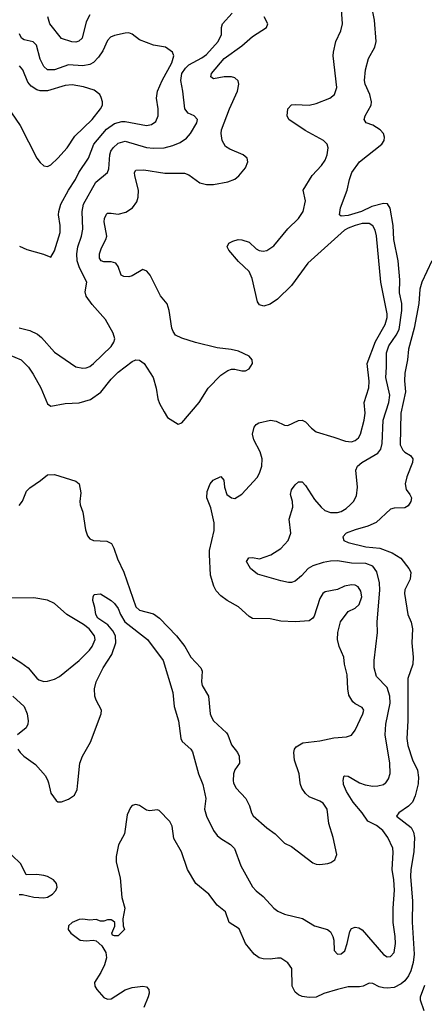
# Model space of a CAD drawing. Header units: inches. Extents: x 1649636 to 1815363, y 506543 to 641975.
# Tile 466 of 656: x 1762234 to 1764521, y 528747 to 534314. Entities that reach past the tile are written whole.
import ezdxf

# ---------------------------------------------------------------- set-up
doc = ezdxf.new("R2010")
doc.units = ezdxf.units.IN
doc.header["$MEASUREMENT"] = 0
doc.layers.add('B7562', color=7, linetype='Continuous')
doc.layers.add('B7563', color=7, linetype='Continuous')

msp = doc.modelspace()

# ---------------------------------------------------------------- linework, layer by layer
at = {"layer": 'B7562', "color": 5}
for points, elevation in [([(1762395.8, 530000), (1762410, 529941), (1762439.8, 529899.8), (1762450, 529891.3), (1762470, 529891), (1762510, 529907.7), (1762542.7, 529930), (1762558.9, 529961.1), (1762562.5, 530000)], 460), ([(1764486.9, 530000), (1764486.6, 529993.4), (1764470, 529924.9), (1764453.5, 529890), (1764432.2, 529867.8), (1764377.4, 529830), (1764363, 529810), (1764445.9, 529745.9), (1764460, 529720), (1764465.2, 529690), (1764462.3, 529610), (1764444.3, 529510), (1764442, 529470), (1764454, 529330), (1764451.4, 529211.4), (1764464.3, 529030), (1764457.3, 528982.7), (1764444.1, 528935.9), (1764431.9, 528908.1), (1764410, 528880.2), (1764390, 528863), (1764350, 528843), (1764310, 528837.7), (1764290, 528840.2), (1764266, 528846), (1764230, 528864.9), (1764210, 528867.2), (1764176, 528850), (1764155, 528845), (1764090, 528845.5), (1764030, 528831.6), (1763952.6, 528807.4), (1763910, 528787.6), (1763870, 528784.9), (1763830, 528791.8), (1763810, 528800.3), (1763790, 528816.3), (1763774.3, 528850), (1763771.4, 528950), (1763750, 528981.3), (1763710, 529007.2), (1763690, 529008.9), (1763650, 529002.3), (1763610, 529004.7), (1763588, 529010), (1763558.7, 529030), (1763510, 529090.4), (1763474.3, 529174.3), (1763417.3, 529210), (1763396.3, 529270), (1763350, 529308), (1763302, 529370), (1763230, 529430.6), (1763181.6, 529510), (1763148.7, 529610), (1763105.2, 529685.2), (1763094.9, 529754.9), (1763081.4, 529781.4), (1763022, 529842), (1763010, 529846), (1762970, 529840.7), (1762950, 529844), (1762910, 529870.8), (1762890, 529876), (1762870, 529871), (1762859.5, 529860.5), (1762841.4, 529818.6), (1762826.6, 529710), (1762792.1, 529647.9), (1762778, 529582), (1762779.6, 529550), (1762802, 529462), (1762811.1, 529351.1), (1762827.6, 529290), (1762816, 529230), (1762818, 529190), (1762826, 529170), (1762790, 529134), (1762770, 529134), (1762758, 529138), (1762754, 529150), (1762772, 529188), (1762772, 529210), (1762759.8, 529219.8), (1762750, 529224.7), (1762730, 529224.7), (1762710, 529218), (1762690, 529218), (1762666.4, 529226.4), (1762630, 529223), (1762590, 529228.2), (1762570, 529226.7), (1762529.6, 529210), (1762509.6, 529190), (1762507, 529170), (1762522.7, 529150), (1762575.3, 529110), (1762610, 529105.1), (1762649.5, 529109.5), (1762666.3, 529106.3), (1762697, 529077), (1762720.1, 529040.1), (1762723.5, 529010), (1762713.5, 528970), (1762692.7, 528927.3), (1762656.3, 528870), (1762658.4, 528850), (1762669.5, 528830), (1762710, 528786), (1762730, 528777), (1762750, 528778.4), (1762830, 528828.2), (1762870, 528843.1), (1762930, 528849.5), (1762950, 528846), (1762963.7, 528830), (1762965.1, 528810), (1762959.6, 528790), (1762935.1, 528730)], 440), ([(1763264.9, 530000), (1763269.4, 529989.4), (1763286, 529910), (1763279, 529850), (1763289.3, 529810), (1763328.4, 529730), (1763350, 529701.5), (1763370, 529683.6), (1763425.7, 529650), (1763447.2, 529627.2), (1763483.8, 529530), (1763550, 529410.4), (1763570, 529388.2), (1763610, 529356.3), (1763670.4, 529290), (1763692.8, 529272.8), (1763730, 529257.3), (1763832.4, 529232.4), (1763901, 529190), (1763974, 529170), (1763990, 529156.3), (1764003.1, 529130), (1764008.5, 529110), (1764010.5, 529050.5), (1764030, 529030.7), (1764050, 529033), (1764071, 529050), (1764085.1, 529090), (1764100.6, 529159.4), (1764110, 529174.9), (1764130, 529182.6), (1764150, 529179.5), (1764170, 529168.7), (1764290, 529028.7), (1764310, 529014.9), (1764330, 529017.1), (1764350, 529040.7), (1764357.1, 529090), (1764356.8, 529130), (1764344.7, 529210), (1764343.9, 529290), (1764352.1, 529392.1), (1764349.2, 529450), (1764339.9, 529510), (1764345.6, 529605.6), (1764343.2, 529630), (1764314.8, 529690), (1764285.7, 529730), (1764250, 529758.1), (1764202.5, 529782.5), (1764169.8, 529830), (1764119, 529890), (1764081.4, 529950), (1764064.9, 529990), (1764063.2, 530000)], 460), ([(1763442.9, 530000), (1763445.2, 529990), (1763456.9, 529970), (1763511.9, 529910), (1763533.2, 529870), (1763544.4, 529830), (1763553.5, 529813.5), (1763630, 529745.3), (1763678, 529710), (1763730, 529658), (1763770, 529639), (1763890, 529547.3), (1763910, 529538.8), (1763930, 529537.3), (1763975.9, 529544.1), (1763991.9, 529548.1), (1764015.9, 529564.1), (1764026.6, 529593.4), (1764005.4, 529690), (1763981, 529770), (1763970.8, 529850), (1763950, 529883.5), (1763930, 529896.4), (1763870, 529920.4), (1763850, 529938.9), (1763828.5, 529968.5), (1763820.3, 529990), (1763819.2, 530000)], 480), ([(1764154.7, 530000), (1764187.2, 529987.2), (1764230, 529980.1), (1764258.2, 529981.8), (1764289.6, 529990), (1764301.7, 529998.3), (1764302.9, 530000)], 460), ([(1762230, 529367.3), (1762250, 529367.7), (1762313.1, 529353.1), (1762369.3, 529349.3), (1762390, 529353.8), (1762418.7, 529370), (1762437.4, 529390), (1762446.3, 529410), (1762442.4, 529430), (1762424.5, 529450), (1762390, 529469.7), (1762370, 529475.1), (1762330, 529480.5), (1762270, 529479), (1762240.7, 529540.7), (1762189.8, 529589.8)], 460), ([(1764519.8, 528710), (1764499, 528770), (1764499.1, 528790), (1764524.1, 528855.9)], 420)]:
    msp.add_lwpolyline(points, dxfattribs=dict(at, elevation=elevation))
at = {"layer": 'B7563', "color": 5}
for points, elevation in [([(1763819.2, 530000), (1763813.6, 530050), (1763786.5, 530126.5), (1763782.6, 530170), (1763787.8, 530190), (1763797, 530203), (1763834.5, 530225.5), (1763930, 530237.4), (1764010, 530254.2), (1764080.5, 530259.5), (1764110, 530268), (1764130, 530297.3), (1764174, 530390), (1764178.7, 530410), (1764170, 530426), (1764130, 530446), (1764117.2, 530457.2), (1764094.7, 530494.7), (1764087.9, 530530), (1764084.4, 530610), (1764069.8, 530670), (1764066.2, 530710), (1764039.1, 530770), (1764029.7, 530810.3), (1764031.5, 530850), (1764048, 530910), (1764090, 530968.2), (1764130, 530986.7), (1764152, 531008), (1764167.2, 531050), (1764162.7, 531082.7), (1764147.4, 531107.4), (1764130, 531116.2), (1764110, 531119.4), (1764070, 531111.7), (1764030, 531093.1), (1763960.8, 531079.2), (1763947.6, 531070), (1763930, 531042), (1763898, 530942), (1763890, 530929.5), (1763870, 530914.3), (1763790, 530909.8), (1763710, 530913.3), (1763650, 530925.8), (1763550, 530928.6), (1763530, 530938.9), (1763470, 530994.8), (1763406.3, 531030), (1763370, 531056.8), (1763343.9, 531083.9), (1763330.6, 531110.6), (1763312.5, 531172.5), (1763305.8, 531290), (1763307.1, 531312.9), (1763333.3, 531426.7), (1763332.7, 531470), (1763313.7, 531553.7), (1763291.3, 531610), (1763293.1, 531646.9), (1763309.6, 531690), (1763326.6, 531710), (1763370, 531730.7), (1763387.3, 531710), (1763390.4, 531670), (1763403.8, 531630), (1763430, 531610.4), (1763450, 531607.4), (1763490, 531630.3), (1763575.4, 531724.6), (1763589.8, 531750), (1763603.1, 531790), (1763605, 531830), (1763593.3, 531870), (1763557.5, 531937.5), (1763549.8, 531970), (1763559.2, 532010), (1763570, 532025.3), (1763585.3, 532034.7), (1763652, 532050), (1763683.4, 532043.4), (1763730, 532021.5), (1763750, 532020.3), (1763810, 532047.2), (1763830, 532048.8), (1763850, 532039.5), (1763883.5, 532003.5), (1763910, 531983.2), (1764010, 531954.3), (1764074.8, 531930), (1764110, 531926.5), (1764130, 531934.9), (1764148.3, 531950), (1764160.8, 531970), (1764181.2, 532050), (1764186.2, 532090), (1764181.6, 532150), (1764207, 532233), (1764208.5, 532270), (1764198.5, 532370), (1764244.9, 532495.1), (1764300.1, 532590), (1764311.7, 532630), (1764311.3, 532650), (1764274.8, 532830), (1764251.4, 533091.4), (1764242.9, 533122.9), (1764230, 533147.6), (1764210, 533160.5), (1764170, 533160.7), (1764130.8, 533150.8), (1764090, 533135.8), (1764070, 533122.8), (1763862.9, 532937.1), (1763770, 532810.8), (1763690, 532734), (1763650, 532705.1), (1763614.5, 532694.5), (1763590, 532700.9), (1763578, 532718), (1763547.2, 532850), (1763531.6, 532890), (1763470, 532946), (1763416.3, 533010), (1763407, 533030), (1763416, 533050), (1763437.7, 533062.3), (1763468, 533070), (1763490, 533069), (1763530, 533055.5), (1763570, 533018.9), (1763588.1, 533008.1), (1763610, 533004.5), (1763630, 533008.9), (1763670, 533035), (1763750, 533131), (1763809.8, 533190), (1763835.5, 533230), (1763849.8, 533290), (1763836.4, 533350), (1763886.8, 533433.2), (1763938.8, 533490), (1763959.7, 533520.3), (1763972.3, 533550), (1763977.4, 533590), (1763970.9, 533610), (1763951.1, 533630), (1763847.3, 533687.3), (1763755.6, 533750), (1763745.7, 533770), (1763748.7, 533810), (1763770, 533831.6), (1763790, 533834.4), (1763870, 533830.2), (1763910, 533840.2), (1763986.6, 533870), (1764014, 533890), (1764026.3, 533930), (1764005.4, 534110), (1764007.1, 534130), (1764021, 534190), (1764049.1, 534250.9), (1764058.2, 534290), (1764048.8, 534430)], 480), ([(1762170, 532421.5), (1762242, 532390), (1762282.8, 532350), (1762310, 532310.4), (1762352.5, 532232.5), (1762390, 532141.6), (1762410, 532129.1), (1762490, 532143.7), (1762570, 532147.6), (1762633, 532167), (1762691.9, 532208.1), (1762750, 532281.6), (1762790, 532321.3), (1762870, 532381.8), (1762890, 532391.1), (1762910, 532389.3), (1762937.8, 532370), (1762987.7, 532290), (1763005.9, 532230), (1763013.7, 532170), (1763023.4, 532143.4), (1763050, 532096.9), (1763070, 532064.6), (1763130, 532026.4), (1763150, 532034.4), (1763247.9, 532150), (1763299.4, 532230), (1763370, 532303.8), (1763410, 532330.2), (1763430, 532337.3), (1763450, 532338.5), (1763490, 532329.2), (1763510, 532329.3), (1763530, 532339.6), (1763548.7, 532370), (1763548.6, 532390), (1763530.5, 532410.5), (1763470, 532439.7), (1763429.8, 532449.8), (1763350, 532458.2), (1763227.8, 532487.8), (1763150, 532512.8), (1763115.1, 532530), (1763100.3, 532550), (1763093.5, 532570), (1763079.1, 532670), (1763066.9, 532706.9), (1763030, 532751.8), (1762971.7, 532870), (1762952.8, 532892.8), (1762930, 532900.4), (1762870, 532864.8), (1762850, 532860.2), (1762822, 532862), (1762807.6, 532870), (1762790, 532918), (1762776.4, 532936.4), (1762750, 532945.4), (1762710, 532944.7), (1762694.7, 532950), (1762685.2, 532965.2), (1762683.8, 532990), (1762695.6, 533024.4), (1762720.6, 533070), (1762725.2, 533090), (1762711.2, 533170), (1762713.3, 533190), (1762725, 533215), (1762730, 533219.6), (1762750, 533219.7), (1762790, 533215), (1762834, 533226), (1762870.8, 533250), (1762895.3, 533284.7), (1762902.5, 533310), (1762904.4, 533350), (1762883.7, 533430), (1762882.4, 533450), (1762890, 533463.1), (1762934.6, 533465.4), (1763053.7, 533446.3), (1763165.2, 533445.2), (1763190, 533435.8), (1763251.4, 533391.4), (1763290, 533382.5), (1763330, 533381.2), (1763410, 533396.8), (1763448.8, 533411.2), (1763472.5, 533430), (1763510, 533476.5), (1763523.4, 533510), (1763518.6, 533530), (1763496.8, 533550), (1763421.4, 533581.4), (1763397.2, 533597.2), (1763379, 533630), (1763371.9, 533670), (1763375.2, 533690), (1763418.7, 533810), (1763464.5, 533910), (1763472.4, 533950), (1763468.2, 533968.2), (1763450, 533984.8), (1763430, 533991.2), (1763389.5, 533990.5), (1763330, 533978.3), (1763313.6, 533990), (1763318, 534010), (1763390, 534094.2), (1763490, 534165.6), (1763550, 534219.4), (1763628.2, 534270), (1763636.9, 534290), (1763616, 534330)], 520), ([(1762230, 532571.3), (1762290, 532555.9), (1762335.1, 532535.1), (1762357, 532517), (1762430, 532434.4), (1762550, 532350.4), (1762590, 532342.6), (1762610, 532344.6), (1762630, 532353.1), (1762650, 532370.3), (1762750, 532466.3), (1762765, 532490), (1762770.5, 532510), (1762761.1, 532541.1), (1762719.3, 532619.3), (1762643.3, 532703.3), (1762609.9, 532749.9), (1762604.1, 532775.9), (1762613.1, 532830), (1762571.8, 532910), (1762558, 532950), (1762556.1, 532990), (1762561.6, 533030), (1762582.1, 533090), (1762590.5, 533130), (1762587.5, 533230), (1762594.7, 533270), (1762664.5, 533395.5), (1762729.9, 533450.1), (1762738, 533470), (1762742.5, 533550), (1762748.1, 533570), (1762761.4, 533590), (1762790, 533615), (1762830, 533627.5), (1762950, 533590.7), (1762990, 533586.5), (1763050, 533589.5), (1763098.6, 533601.4), (1763140.3, 533619.7), (1763175.8, 533644.2), (1763198.3, 533670), (1763235.1, 533730), (1763238, 533750), (1763219.3, 533770), (1763185.6, 533785.6), (1763167.2, 533810), (1763155.9, 533910), (1763144.1, 533970), (1763149.9, 534010), (1763170, 534040.1), (1763190, 534058.4), (1763262.9, 534097.1), (1763290, 534117.2), (1763355.4, 534190), (1763374.2, 534230), (1763374, 534270), (1763380.3, 534290), (1763434.3, 534350)], 540), ([(1762630, 534341), (1762610, 534300.7), (1762586.7, 534210), (1762568.4, 534191.6), (1762550, 534187.3), (1762529.2, 534189.2), (1762470, 534207.1), (1762404.4, 534290), (1762392.4, 534330)], 540), ([(1764302.9, 530000), (1764318.3, 530021.7), (1764327.1, 530052.9), (1764326.7, 530110), (1764298.9, 530270), (1764303.9, 530330), (1764327.4, 530450), (1764326.2, 530490), (1764310, 530537.6), (1764250, 530601.1), (1764237, 530650), (1764237.6, 530690), (1764256, 530850), (1764255, 530910), (1764268.6, 531088.6), (1764266.8, 531130), (1764252.4, 531192.4), (1764230, 531223.4), (1764190, 531239.6), (1764110, 531240.7), (1764030, 531254.9), (1763990, 531252.4), (1763950, 531244.9), (1763890, 531225.2), (1763864.7, 531210), (1763826.9, 531170), (1763790, 531139.7), (1763770, 531132.4), (1763752.6, 531132.6), (1763710, 531140.4), (1763578, 531178), (1763538.9, 531210), (1763515.4, 531250), (1763528.9, 531271.1), (1763550, 531272.8), (1763590, 531266.5), (1763652.7, 531287.3), (1763710, 531324.5), (1763750.8, 531370), (1763767.1, 531410), (1763757.4, 531490), (1763777.8, 531557.8), (1763775.3, 531590), (1763764.7, 531630), (1763770, 531656), (1763790, 531684), (1763810, 531700.7), (1763830, 531700.5), (1763850, 531679.3), (1763900.8, 531600.8), (1763937.1, 531557.1), (1763958.8, 531538.8), (1763990, 531526.9), (1764030, 531527.9), (1764050, 531534), (1764078.8, 531550), (1764101.6, 531570), (1764120.3, 531590), (1764137.6, 531622.4), (1764143.8, 531670), (1764133, 531767), (1764142.8, 531790), (1764167.2, 531810), (1764257.8, 531862.2), (1764274.8, 531885.2), (1764282.5, 531917.5), (1764288.2, 532050), (1764320.2, 532150), (1764325.9, 532190), (1764302.6, 532290), (1764307.5, 532350), (1764306.8, 532430), (1764320.6, 532470), (1764361.6, 532530), (1764377.8, 532562.2), (1764393.8, 532670), (1764393, 532710), (1764380.4, 532770), (1764382.2, 532842.2), (1764372.9, 532950), (1764349.3, 533070), (1764344.5, 533150), (1764327.6, 533247.6), (1764312.8, 533272.8), (1764290, 533274.4), (1764223.4, 533256.6), (1764164.9, 533230), (1764090, 533206.4), (1764050, 533202), (1764040.9, 533210), (1764048, 533250), (1764085.1, 533350), (1764097.1, 533410), (1764110.9, 533450), (1764155.1, 533510), (1764281.3, 533610), (1764294.2, 533630), (1764296.4, 533650), (1764289.8, 533670), (1764271.5, 533691.5), (1764230, 533717.1), (1764192.7, 533730), (1764181.3, 533750), (1764186, 533770), (1764220.3, 533830), (1764223.1, 533850), (1764212.2, 533890), (1764186.4, 533950), (1764183.2, 533970), (1764189.1, 534030), (1764205.8, 534094.2), (1764241.7, 534158.3), (1764248.3, 534190), (1764239.6, 534310), (1764227.7, 534367.7)], 460), ([(1762233.2, 533033.2), (1762273.5, 533013.5), (1762368.5, 532988.5), (1762410, 532970.5), (1762430, 533007.7), (1762463, 533110), (1762463, 533150), (1762453, 533210), (1762454.4, 533230), (1762466.4, 533270), (1762509.9, 533350.1), (1762549.8, 533410), (1762567.1, 533450), (1762622.4, 533530), (1762653.4, 533610), (1762724.6, 533695.4), (1762770, 533726), (1762810, 533737.4), (1762830, 533738.3), (1762950, 533715.9), (1762978.8, 533721.2), (1763002.6, 533737.4), (1763015.9, 533770), (1763016.2, 533810), (1763006.3, 533870), (1763012.6, 533910), (1763039.3, 533970), (1763093.1, 534070), (1763105.7, 534110), (1763097, 534130), (1763058, 534158), (1762990, 534169.7), (1762910, 534199.6), (1762870, 534231.5), (1762850, 534238.7), (1762830, 534238.3), (1762770, 534224.2), (1762746.1, 534213.9), (1762730, 534195.1), (1762702.8, 534137.2), (1762678.7, 534101.3), (1762650, 534071.4), (1762630, 534059.9), (1762590, 534053.1), (1762510, 534058.1), (1762430, 534030.5), (1762390, 534030.8), (1762370, 534048.4), (1762350, 534089.7), (1762328.8, 534170), (1762310, 534188.8), (1762258.9, 534198.9), (1762243.1, 534210), (1762233.2, 534233.2)], 560), ([(1762162.3, 533822.3), (1762235.5, 533715.5), (1762331.3, 533531.3), (1762350, 533505.5), (1762370, 533487.7), (1762390, 533484), (1762410, 533492.4), (1762450, 533531.1), (1762502.3, 533590), (1762545.2, 533654.8), (1762642.3, 533750), (1762691, 533810), (1762701.3, 533830), (1762701.6, 533850), (1762694.2, 533874.2), (1762687.3, 533890), (1762654.7, 533914.7), (1762593.9, 533933.9), (1762530, 533945.5), (1762490, 533941.4), (1762390, 533910.5), (1762350, 533911), (1762330, 533917.8), (1762298.6, 533938.6), (1762280.1, 533960.1), (1762250.8, 534030.8), (1762233.2, 534053.2)], 580), ([(1764562.6, 532950), (1764507.7, 532830), (1764495.4, 532790), (1764489.9, 532710), (1764462.9, 532570), (1764430.8, 532450.8), (1764424.9, 532390), (1764410, 532314.8), (1764408.8, 532271.2), (1764414.4, 532210), (1764388.6, 532088.6), (1764384.7, 531910), (1764399.6, 531879.6), (1764410, 531868.8), (1764443.5, 531850), (1764455.3, 531830), (1764454.1, 531810), (1764422.1, 531730), (1764411.9, 531690), (1764417.7, 531657.7), (1764439.3, 531630), (1764448, 531610), (1764444.6, 531590), (1764430, 531566), (1764410, 531554.4), (1764350, 531551.8), (1764330, 531546), (1764248.4, 531471.6), (1764201.2, 531450), (1764130, 531430.3), (1764079.3, 531410), (1764059.5, 531390), (1764065.6, 531370), (1764090, 531358.5), (1764190, 531333), (1764270, 531325.4), (1764339.9, 531299.9), (1764387.4, 531270), (1764434.3, 531210), (1764444.2, 531190), (1764440.7, 531150), (1764411.6, 531090), (1764408.2, 531070), (1764427.2, 530950), (1764446.8, 530906.8), (1764455, 530870), (1764449.7, 530790), (1764458.7, 530710), (1764455.8, 530670), (1764427.1, 530590), (1764427.3, 530350), (1764422.1, 530250), (1764427.8, 530210), (1764453.5, 530130), (1764482.8, 530070), (1764488.2, 530030), (1764486.9, 530000)], 440), ([(1762230, 531566.4), (1762248.7, 531591.3), (1762271.6, 531648.4), (1762290, 531667.4), (1762351.6, 531708.4), (1762390, 531741.3), (1762430, 531743.1), (1762550, 531704.9), (1762570.5, 531690), (1762579.3, 531639.3), (1762572.8, 531590), (1762575.3, 531570), (1762590.2, 531530.2), (1762605.2, 531430), (1762616.3, 531396.3), (1762630, 531379.5), (1762650, 531369), (1762725.3, 531365.3), (1762752.7, 531352.7), (1762766.1, 531326.1), (1762785.7, 531265.7), (1762821.5, 531190), (1762890, 530993.4), (1762910, 530976.1), (1762990, 530953.9), (1763024.1, 530930), (1763120.2, 530830), (1763166.8, 530770), (1763201.3, 530710), (1763257.6, 530650), (1763265.2, 530630), (1763261.8, 530570), (1763265.8, 530550), (1763301.3, 530490), (1763310.2, 530390.2), (1763316.9, 530370), (1763329.4, 530349.4), (1763402.5, 530282.5), (1763411.1, 530270), (1763430, 530214.9), (1763465.3, 530170), (1763473.4, 530150), (1763476.4, 530110), (1763450, 530072.3), (1763442.4, 530050), (1763440.7, 530010), (1763442.9, 530000)], 480), ([(1762153.5, 530733.5), (1762240.3, 530680.3), (1762280.6, 530650), (1762330, 530590.2), (1762341.8, 530581.8), (1762370, 530572), (1762390, 530573.5), (1762430, 530585), (1762459.1, 530600.9), (1762569.9, 530690.1), (1762629, 530750), (1762643.2, 530770), (1762659.9, 530810), (1762656.8, 530830), (1762627.1, 530870), (1762594.9, 530894.9), (1762500.9, 530950), (1762430, 531012.5), (1762390, 531032.5), (1762314.3, 531045.7), (1762170, 531043.6)], 480), ([(1762562.5, 530000), (1762572.8, 530110), (1762589.5, 530149.5), (1762633.8, 530230), (1762694, 530390), (1762696.4, 530410), (1762665.8, 530465.8), (1762658.7, 530490), (1762656.8, 530530), (1762666.4, 530570), (1762706.3, 530650), (1762755.3, 530724.7), (1762776.5, 530790), (1762775.2, 530830), (1762759.3, 530859.3), (1762732.2, 530892.2), (1762675, 530930), (1762664.6, 530950), (1762659.1, 530990), (1762646.6, 531030), (1762649, 531051), (1762655.3, 531064.7), (1762690, 531067.3), (1762750, 531030.4), (1762770, 531012.7), (1762790, 530985.5), (1762802.7, 530950), (1762828.7, 530908.7), (1762956.5, 530810), (1763044.6, 530690), (1763099.3, 530510), (1763106, 530430), (1763130.6, 530350.6), (1763143.8, 530250), (1763152.6, 530232.6), (1763200.4, 530190), (1763210, 530174), (1763243.9, 530050), (1763264.9, 530000)], 460), ([(1762193.8, 530490), (1762259.1, 530430), (1762275.2, 530390), (1762281.5, 530350), (1762280.3, 530330), (1762270.3, 530310), (1762221.1, 530270)], 460), ([(1762223.2, 530190), (1762236.1, 530170), (1762257.8, 530150), (1762323.7, 530103.7), (1762379.3, 530039.3), (1762393.4, 530010), (1762395.8, 530000)], 460), ([(1764063.2, 530000), (1764061.6, 530010), (1764065, 530035), (1764070, 530039.5), (1764090, 530037.3), (1764144.2, 530004.2), (1764154.7, 530000)], 460)]:
    msp.add_lwpolyline(points, dxfattribs=dict(at, elevation=elevation))

doc.saveas('drawing.dxf')
